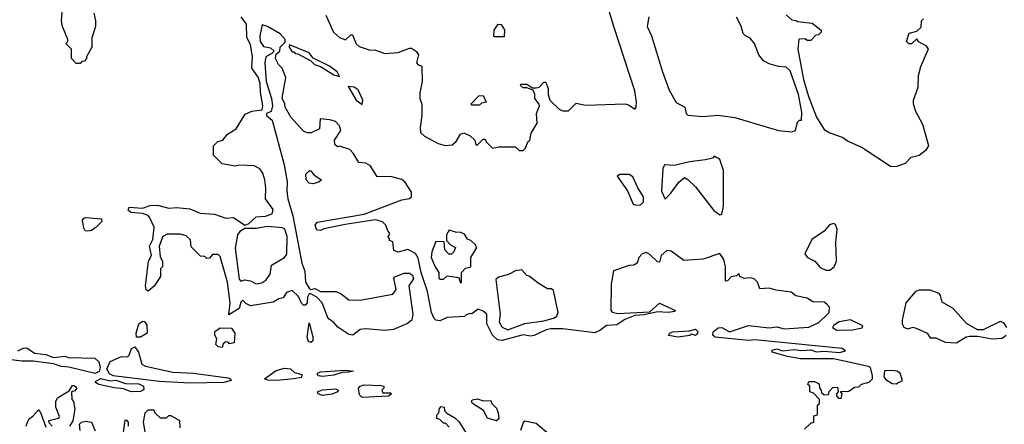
# Model space of a CAD drawing. Extents: x 2386423 to 2568864, y 578392 to 761999.
# Tile 320 of 454: x 2485426 to 2490627, y 693504 to 695640. Entities that reach past the tile are written whole.
import ezdxf

# ---------------------------------------------------------------- set-up
doc = ezdxf.new("R2010")
doc.units = 0

msp = doc.modelspace()

# ---------------------------------------------------------------- linework, layer by layer
at = {"layer": '0CON05XD'}
for points in [[(2487042.5, 695665), (2487083.9, 695573.9), (2487115, 695546.2), (2487146.4, 695533.6), (2487175, 695560), (2487185, 695560), (2487203, 695513), (2487219.3, 695499.3), (2487271.7, 695481.7), (2487305, 695480), (2487355, 695462), (2487425, 695466.7), (2487485, 695490), (2487495, 695490), (2487523, 695473), (2487532.5, 695455), (2487523, 695413), (2487531.7, 695401.7), (2487550, 695395), (2487552.5, 695315), (2487540, 695255), (2487540, 695225), (2487550, 695195), (2487550, 695135), (2487541.2, 695071.2), (2487544.2, 695045), (2487564.3, 695025), (2487637.4, 694987.4), (2487674.1, 694975.9), (2487710, 694980), (2487732.5, 694997.5), (2487755, 695036.7), (2487773, 695043), (2487805, 695027.5), (2487830, 695005), (2487835, 694980), (2487845, 694980), (2487875, 695010), (2487885, 695010), (2487890, 694995), (2487923, 694963), (2487955, 694970), (2488045, 694970), (2488065, 694950), (2488085, 694950), (2488098.3, 694961.7), (2488110, 694995), (2488120, 695005), (2488128.3, 695041.7), (2488160, 695095), (2488156.7, 695145), (2488171.2, 695185), (2488170, 695195), (2488147.5, 695225), (2488147.5, 695245), (2488138.3, 695268.3), (2488105, 695280), (2488085, 695280), (2488070, 695295), (2488075, 695300), (2488105, 695300), (2488135, 695280), (2488155, 695280), (2488170, 695285), (2488195, 695310), (2488205, 695310), (2488217.5, 695275), (2488217.5, 695245), (2488226.7, 695215), (2488275, 695167.5), (2488295, 695160), (2488325, 695160), (2488365, 695200), (2488415, 695190), (2488625, 695196.7), (2488645, 695190), (2488675, 695167.5), (2488683, 695177), (2488684.2, 695205), (2488674.6, 695265), (2488564.7, 695604.7), (2488513.3, 695775)], [(2485817.5, 695675), (2485827.5, 695635), (2485827.5, 695605), (2485807.5, 695545), (2485807.5, 695495), (2485780, 695445), (2485780, 695435), (2485768.3, 695421.7), (2485755, 695420), (2485745, 695410), (2485725, 695410), (2485700, 695435), (2485700, 695485), (2485670, 695515), (2485680, 695525), (2485680, 695535), (2485652.5, 695605), (2485647.5, 695635), (2485655, 695720)], [(2489475, 695666.7), (2489505, 695640), (2489527, 695637), (2489535, 695630), (2489611.7, 695621.7), (2489660, 695585), (2489660, 695575), (2489645, 695560), (2489631.7, 695558.3), (2489605, 695530), (2489585, 695530), (2489575, 695540), (2489541.7, 695538.3), (2489536.2, 695485), (2489566.8, 695325), (2489592, 695235), (2489635, 695125.8), (2489675, 695061.2), (2489705, 695043.3), (2489770.7, 695020.7), (2489805, 694996.7), (2489875.7, 694965.7), (2490025, 694867.5), (2490055, 694865.7), (2490105, 694882.5), (2490135, 694914), (2490177.5, 694925), (2490216.7, 694955), (2490228.8, 694975), (2490197.3, 695087.3), (2490160, 695155), (2490146.7, 695195), (2490146.7, 695215), (2490171.2, 695285), (2490173.8, 695345), (2490185.9, 695394.1), (2490226.4, 695486.4), (2490215, 695502.5), (2490173.6, 695523.6), (2490165, 695540), (2490137, 695513), (2490123, 695513), (2490110, 695525), (2490125, 695570), (2490165, 695580), (2490188.3, 695601.7), (2490190, 695635), (2490200, 695645)], [(2487225.4, 694004.6), (2487185.7, 693974.3), (2487165, 693978), (2487107, 694017), (2487085, 694042.5), (2487055, 694062.5), (2487023.8, 694145), (2486996.2, 694176.2), (2486965, 694193.3), (2486955, 694192.5), (2486946.2, 694175), (2486944, 694145), (2486935, 694133.3), (2486925, 694133.3), (2486914.1, 694144.1), (2486899.3, 694179.3), (2486865, 694210), (2486835, 694200), (2486818.3, 694171.7), (2486795, 694167.5), (2486765, 694150), (2486645, 694130), (2486621.7, 694141.7), (2486605, 694160), (2486595, 694150), (2486586, 694115), (2486531.7, 694081.7), (2486537.5, 694145), (2486523.8, 694255), (2486485, 694390), (2486475, 694400), (2486445, 694400), (2486428.3, 694381.7), (2486415, 694380), (2486405, 694390), (2486381.7, 694391.7), (2486331.7, 694441.7), (2486328.3, 694478.3), (2486305, 694500), (2486275, 694507.5), (2486205, 694507.5), (2486182.5, 694495), (2486163.8, 694445), (2486168.3, 694388.3), (2486180, 694365), (2486180, 694335), (2486170, 694325), (2486170, 694285), (2486136.4, 694233.6), (2486105, 694207.5), (2486093.9, 694213.9), (2486091.2, 694235), (2486106, 694365), (2486123.3, 694395), (2486111.9, 694445), (2486130.3, 694479.7), (2486136, 694545), (2486113.8, 694595), (2486105, 694606.2), (2486075, 694617.5), (2486013, 694623), (2486000, 694635), (2486005, 694650), (2486075, 694646.2), (2486115, 694659.2), (2486155, 694662), (2486215, 694646), (2486255, 694648.6), (2486325, 694641.4), (2486379.2, 694619.2), (2486455, 694613.9), (2486515, 694592.2), (2486555, 694596), (2486615, 694556.2), (2486635, 694563.3), (2486675, 694598.9), (2486725, 694603.3), (2486760, 694615), (2486765, 694637.5), (2486724.3, 694695), (2486727, 694753), (2486721.4, 694795), (2486710.3, 694830.3), (2486695, 694853.3), (2486665, 694868.8), (2486585, 694872.5), (2486565, 694867.5), (2486495, 694880), (2486450, 694925), (2486450, 694975), (2486473, 694997), (2486500, 695005), (2486523.6, 695036.4), (2486570, 695065), (2486617.9, 695142.1), (2486651.7, 695158.3), (2486707.5, 695165), (2486711.2, 695185), (2486698.3, 695258.3), (2486695.8, 695305), (2486686.4, 695336.4), (2486652, 695385), (2486656, 695445), (2486645, 695510), (2486627, 695547), (2486625, 695616.7), (2486596.2, 695655)], [(2489571.7, 693478.3), (2489605, 693510), (2489620, 693515), (2489621.7, 693548.3), (2489640, 693555), (2489640, 693605), (2489650, 693615), (2489650, 693635), (2489618.3, 693668.3), (2489600, 693675), (2489600, 693705), (2489590, 693715), (2489595, 693730), (2489625, 693730), (2489648.3, 693718.3), (2489650, 693695), (2489660, 693685), (2489661.7, 693671.7), (2489675, 693660), (2489698.3, 693661.7), (2489701.7, 693678.3), (2489721.7, 693698.3), (2489745, 693700), (2489750, 693675), (2489740, 693665), (2489740, 693655), (2489751.7, 693641.7), (2489765, 693640), (2489770, 693665), (2489761.7, 693678.3), (2489805, 693680), (2489835, 693700), (2489858.3, 693701.7), (2489873, 693717), (2489913.6, 693726.4), (2489930, 693745), (2489930.7, 693760.7), (2489920, 693805), (2489909.3, 693809.3), (2489725, 693850), (2489550.5, 693850.5), (2489481.7, 693861.7), (2489400, 693885), (2489400, 693895), (2489425, 693902.5), (2489455, 693892.5), (2489515, 693900), (2489555, 693893.3), (2489605, 693896.7), (2489635, 693886.2), (2489675, 693891.2), (2489756.2, 693883.8), (2489788.3, 693891.7), (2489770, 693905), (2489309.2, 693950.8), (2489275, 693946.2), (2489100, 693965), (2489087.5, 693975), (2489088.3, 693991.7), (2489115, 694013.3), (2489135, 694016), (2489175, 693993.3), (2489275, 694025.8), (2489385, 694013.8), (2489425, 694018.8), (2489465, 694008), (2489595, 694017.1), (2489647.6, 694042.4), (2489693.8, 694085), (2489701.2, 694095), (2489703, 694123), (2489689.3, 694139.3), (2489675, 694150), (2489615, 694151.2), (2489585, 694170), (2489525, 694183.3), (2489501.7, 694201.7), (2489421.7, 694211.7), (2489385, 694223.3), (2489335, 694220), (2489322.5, 694255), (2489305, 694272.5), (2489285, 694277.5), (2489253.6, 694273.6), (2489230, 694285), (2489225, 694300), (2489211.7, 694288.3), (2489185, 694282.5), (2489165, 694262.5), (2489155, 694260), (2489154, 694335), (2489146.2, 694375), (2489125, 694406.7), (2489037, 694377), (2488935, 694370), (2488867.7, 694417.7), (2488845, 694421.2), (2488813.9, 694396.1), (2488805, 694360), (2488795, 694362.5), (2488752.9, 694402.9), (2488735, 694411.2), (2488715, 694403.8), (2488696.7, 694385), (2488687.5, 694355), (2488670, 694345), (2488645, 694342.5), (2488562.5, 694315), (2488550, 694245), (2488548, 694105), (2488555.7, 694095.7), (2488585, 694090), (2488755, 694097.5), (2488805, 694143.3), (2488890, 694105), (2488885, 694100), (2488853.9, 694093.9), (2488795, 694097.5), (2488725, 694082.5), (2488675, 694078.8), (2488622.1, 694057.9), (2488580.5, 694029.5), (2488525, 694026.7), (2488490.7, 693999.3), (2488465, 693987.5), (2488295, 694008), (2488231.7, 694008.3), (2488206.8, 694003.2), (2488143.9, 693973.9), (2488125, 693970), (2488085, 693976.2), (2487975, 693946.5), (2487950.5, 693950.5), (2487924.3, 693974.3), (2487894, 694035), (2487893.3, 694085), (2487875, 694102.5), (2487848.3, 694111.7), (2487815, 694087.5), (2487805, 694090), (2487785, 694082.5), (2487775, 694073.3), (2487685, 694067.5), (2487645, 694051.2), (2487625, 694053.8), (2487615, 694063.3), (2487600.8, 694095), (2487581.2, 694205), (2487547.5, 694305), (2487530.7, 694380.7), (2487516.4, 694406.4), (2487476.4, 694426.4), (2487425, 694413.8), (2487401.7, 694421.7), (2487397, 694467), (2487380, 694475), (2487380, 694485), (2487370, 694495), (2487380, 694505), (2487380, 694515), (2487370, 694525), (2487360, 694555), (2487343.3, 694573.3), (2487305, 694583.8), (2487145, 694558.8), (2487033.6, 694536.4), (2487015, 694527.5), (2486995, 694530), (2486987.5, 694555), (2486998.3, 694571.7), (2487246.1, 694613.9), (2487445, 694688.8), (2487485, 694696.7), (2487496, 694705), (2487495, 694730), (2487460, 694785), (2487445, 694797.5), (2487385, 694812.5), (2487315, 694810), (2487279.3, 694869.3), (2487255, 694883.3), (2487217, 694887), (2487187.5, 694935), (2487170, 694955), (2487115, 694972.5), (2487105, 694970), (2487091.7, 694981.7), (2487090, 695005), (2487122.5, 695055), (2487115, 695080), (2487095, 695102.5), (2487065, 695112.5), (2487013, 695117), (2487010, 695065), (2486966.4, 695043.6), (2486947, 695043), (2486925, 695052.5), (2486858.8, 695125), (2486828.3, 695178.3), (2486827, 695197), (2486813, 695227), (2486832.5, 695335), (2486812.5, 695385), (2486793.9, 695403.9), (2486777.5, 695435), (2486781.7, 695458.3), (2486800, 695475), (2486802.5, 695495), (2486828.3, 695521.7), (2486828, 695535), (2486801.4, 695565), (2486735, 695604.4), (2486707, 695613), (2486694.5, 695555), (2486697.1, 695525), (2486715, 695498.8), (2486751.7, 695491.7), (2486770, 695475), (2486758.3, 695461.7), (2486726.2, 695443.8), (2486720.6, 695415), (2486728.6, 695315), (2486756.2, 695225), (2486761.4, 695185), (2486755, 695156.2), (2486730, 695145), (2486730, 695135), (2486760.8, 695110.8), (2486823.8, 694873.8), (2486840, 694785), (2486837.5, 694735), (2486842.7, 694695), (2486869.1, 694605), (2486916, 694355), (2486932.7, 694312.7), (2486936.2, 694255), (2486955, 694222.5), (2486965, 694216.7), (2486985, 694221.2), (2487015, 694206), (2487097.5, 694205), (2487125, 694194), (2487165, 694160.8), (2487225, 694160), (2487397.9, 694192.1), (2487414.3, 694215.7), (2487403.3, 694275), (2487407, 694283), (2487457, 694303), (2487485, 694302.5), (2487501.7, 694291.7), (2487507, 694273), (2487482.5, 694235), (2487502.5, 694085), (2487497.5, 694055), (2487475, 694036.7), (2487400, 694005), (2487355, 694000), (2487255, 694008.5), (2487225.4, 694004.6)], [(2487985, 695550), (2487935, 695550), (2487930, 695555), (2487932.5, 695585), (2487953, 695617), (2487970, 695615), (2487987.7, 695587.7), (2487985, 695550)], [(2488748.8, 695655), (2488740, 695605), (2488764.2, 695555), (2488820.8, 695365), (2488857.5, 695267.5), (2488893.6, 695203.6), (2488939.4, 695179.4), (2488946.7, 695145), (2488956.1, 695136.1), (2489035, 695130), (2489115, 695136.5), (2489203.6, 695123.6), (2489435, 695055.6), (2489505, 695049.2), (2489524, 695056), (2489535, 695100), (2489545, 695110), (2489555, 695110), (2489557.3, 695152.7), (2489539.5, 695245), (2489495, 695371.2), (2489475, 695390), (2489435, 695393.3), (2489385, 695406.7), (2489355, 695423.3), (2489331.2, 695455), (2489307.5, 695515), (2489285, 695542.5), (2489260, 695555), (2489248.3, 695568.3), (2489237, 695607), (2489213, 695653)], [(2487115, 695340), (2487102.5, 695365), (2487062.5, 695395), (2486976.8, 695436.8), (2486955, 695465.3), (2486851.7, 695508.3), (2486850, 695495), (2486865, 695470), (2486875, 695470), (2486881.7, 695461.7), (2486895, 695460), (2486963.6, 695423.6), (2486983.9, 695403.9), (2487015, 695393.3), (2487085, 695349.2), (2487115, 695340)], [(2487235, 695193.3), (2487238.1, 695215), (2487215, 695270), (2487192.5, 695285), (2487161.7, 695288.3), (2487203.8, 695215), (2487235, 695193.3)], [(2487855, 695190), (2487815, 695190), (2487810, 695195), (2487851.7, 695238.3), (2487875, 695240), (2487890, 695205), (2487865, 695200), (2487855, 695190)], [(2489125, 694610), (2489135, 694613.3), (2489144.3, 694655.7), (2489143.1, 694845), (2489125, 694902.5), (2489095, 694920), (2489085, 694910), (2489049.3, 694900.7), (2488965, 694890), (2488885, 694870), (2488832.5, 694875), (2488823.1, 694855), (2488816, 694735), (2488835, 694692.5), (2488866.1, 694723.9), (2488907, 694783), (2488937, 694807), (2488955, 694797.5), (2488995, 694757.5), (2489092.3, 694632.3), (2489125, 694610)], [(2486975, 694773.3), (2486955, 694777.5), (2486940, 694795), (2486937.5, 694825), (2486955, 694842.5), (2486965, 694842.5), (2486980.7, 694820.7), (2487020, 694795), (2487007, 694783), (2486975, 694773.3)], [(2488685, 694661.2), (2488705, 694663.8), (2488721.7, 694678.3), (2488722, 694705), (2488691.9, 694751.9), (2488665, 694810), (2488645, 694822.5), (2488597, 694823), (2488582.5, 694815), (2488636.1, 694736.1), (2488666.7, 694666.7), (2488685, 694661.2)], [(2485785, 694523.3), (2485772.5, 694525), (2485765, 694540), (2485757.5, 694582.5), (2485765, 694592.5), (2485775, 694596.7), (2485858.3, 694588.3), (2485860, 694575), (2485830, 694545), (2485805, 694527.5), (2485785, 694523.3)], [(2486675, 694245.8), (2486705, 694252), (2486726.7, 694265), (2486750, 694295), (2486756.7, 694345), (2486824.2, 694385.8), (2486837.7, 694402.3), (2486839.2, 694495), (2486826, 694535), (2486815, 694542), (2486735, 694549.4), (2486675, 694538.9), (2486615, 694537.5), (2486588.3, 694521.7), (2486576.2, 694505), (2486563.8, 694435), (2486585, 694270), (2486595, 694260), (2486615, 694266.7), (2486645, 694261.2), (2486675, 694245.8)], [(2487755, 694250), (2487760, 694255), (2487760, 694305), (2487781.7, 694328.3), (2487810, 694335), (2487810, 694385), (2487840, 694435), (2487835, 694450), (2487810, 694475), (2487791.7, 694481.7), (2487775, 694507.5), (2487757, 694517), (2487728.3, 694518.3), (2487695, 694530), (2487680, 694505), (2487680, 694475), (2487701.7, 694451.7), (2487728.3, 694438.3), (2487720, 694415), (2487707, 694403), (2487693, 694403), (2487672.5, 694425), (2487668.3, 694468.3), (2487625, 694470), (2487603.3, 694415), (2487600, 694385), (2487620, 694335), (2487640, 694305), (2487640, 694275), (2487645, 694270), (2487665, 694270), (2487685, 694287.5), (2487745, 694280), (2487755, 694250)], [(2489705, 694317.5), (2489727.5, 694335), (2489741.2, 694365), (2489736.2, 694465), (2489744.3, 694535), (2489735, 694560), (2489723.9, 694563.9), (2489703.2, 694556.8), (2489675.6, 694524.4), (2489610.5, 694479.5), (2489572.5, 694405), (2489586.7, 694385), (2489625.6, 694365.6), (2489655, 694332.5), (2489685, 694317.5), (2489705, 694317.5)], [(2488005, 694003.3), (2488095, 694036.4), (2488195, 694050), (2488245.8, 694064.2), (2488264.1, 694075.9), (2488271.2, 694095), (2488245, 694210), (2488235, 694220), (2488215, 694220), (2488165, 694250), (2488117, 694287), (2488105, 694290), (2488079.3, 694319.3), (2488045.9, 694314.1), (2488007.5, 694295), (2487955, 694282), (2487941.9, 694268.1), (2487964.2, 694085), (2487959.4, 694045), (2487975, 694017.1), (2488005, 694003.3)], [(2490640, 694015), (2490625, 694040), (2490605, 694047.5), (2490515, 694002.5), (2490485, 694002.5), (2490427, 694037), (2490357.5, 694115), (2490298.3, 694148.3), (2490290, 694185), (2490282, 694195), (2490235, 694211.9), (2490175, 694212.2), (2490157.5, 694205), (2490106.2, 694145), (2490086.7, 694055), (2490087.5, 694035), (2490097, 694017), (2490115, 694007.5), (2490145, 694016.7), (2490165, 694010), (2490220, 693985), (2490235, 693960), (2490265, 693960), (2490315, 693938), (2490375, 693934.2)], [(2489741.7, 694001.7), (2489825, 694003.8), (2489877, 694013), (2489880, 694025), (2489815, 694056.7), (2489755, 694045.8), (2489724.4, 694025.6), (2489720, 694015), (2489741.7, 694001.7)], [(2486065, 693964.4), (2486043.8, 693965), (2486040.8, 693985), (2486056, 694035), (2486075, 694048.8), (2486085, 694047.5), (2486098.3, 694028.3), (2486100, 693985), (2486065, 693964.4)], [(2486495, 693910), (2486475, 693913.3), (2486462.5, 693925), (2486467.5, 693955), (2486456.7, 693975), (2486457.5, 693995), (2486485, 694013.3), (2486545, 694012.5), (2486563.3, 693985), (2486560, 693935), (2486535, 693930), (2486528.3, 693938.3), (2486515, 693940), (2486501.7, 693928.3), (2486495, 693910)], [(2486965, 693936.2), (2486952.1, 693942.1), (2486944, 693965), (2486955, 694040), (2486975.5, 693965.5), (2486974.2, 693945.8), (2486965, 693936.2)], [(2488905, 693964), (2488853.6, 693973.6), (2488860, 693985), (2488875, 693992.5), (2488965, 693997.5), (2488995, 694006), (2489007.5, 693995), (2489005, 693980), (2488995, 693973.3), (2488975, 693980), (2488966.4, 693973.6), (2488905, 693964)], [(2490375, 693934.2), (2490425, 693966.7), (2490445, 693970), (2490485, 693970), (2490565, 693956.2), (2490615, 693958.8), (2490635.9, 693974.1)], [(2485417, 693893), (2485445, 693906.7), (2485465, 693908.8), (2485505, 693880), (2485565, 693873.3), (2485605, 693857.5), (2485665, 693863.3), (2485685, 693857.5), (2485822.7, 693852.7), (2485844.2, 693834.2), (2485851.2, 693805), (2485846.2, 693783.8), (2485825, 693773.3)], [(2486325, 693720.8), (2486165, 693730), (2485920.7, 693760.7), (2485900.5, 693770.5), (2485886, 693795), (2485905, 693836.7), (2485965, 693862.5), (2485995, 693860), (2486005, 693870), (2486016.2, 693905), (2486035, 693914), (2486054.5, 693885), (2486072.3, 693822.3), (2486090.8, 693810.8), (2486235, 693778.8), (2486345, 693773.8), (2486525, 693750), (2486540, 693745), (2486542.5, 693735), (2486505, 693724.2), (2486325, 693720.8)], [(2485825, 693773.3), (2485685.9, 693805.9), (2485645, 693808.8), (2485605, 693823.3), (2485498.3, 693838.3), (2485438.3, 693838.3), (2485235, 693862.5)], [(2486785, 693736.2), (2486737, 693737), (2486720, 693745), (2486781.7, 693788.3), (2486825, 693800), (2486856.4, 693796.4), (2486877.5, 693777.5), (2486917, 693767), (2486915, 693751.2), (2486875, 693744.2), (2486785, 693736.2)], [(2486015, 693676.2), (2485975, 693692), (2485925, 693696.2), (2485845, 693713.8), (2485827.5, 693725), (2485828.3, 693731.7), (2485855, 693746.7), (2485905, 693733.3), (2485935, 693737.5), (2485985, 693720), (2486055, 693717.5), (2486080, 693705), (2486081.7, 693688.3), (2486075, 693682.5), (2486065, 693676.7), (2486015, 693676.2)], [(2487025, 693756), (2487005, 693760), (2486998.8, 693765), (2487000, 693775), (2487015, 693782), (2487145, 693790), (2487190, 693785), (2487155, 693777.5), (2487135, 693780), (2487085, 693764.4), (2487025, 693756)], [(2490055, 693717.5), (2490065, 693722.5), (2490090, 693735), (2490077.5, 693775), (2490060, 693785), (2490035, 693788.8), (2489993.6, 693786.4), (2489991.2, 693755), (2490000.5, 693740.5), (2490035, 693720), (2490055, 693717.5)], [(2485597.5, 693495), (2485581.7, 693511.7), (2485580, 693525), (2485633, 693537), (2485637.5, 693545), (2485616.9, 693595), (2485617.8, 693625), (2485625.4, 693644.6), (2485688.3, 693681.7), (2485705, 693710), (2485715, 693710), (2485725, 693700), (2485727, 693693), (2485718.3, 693681.7), (2485700, 693675), (2485702.5, 693635), (2485710, 693625), (2485717.5, 693585), (2485707, 693523), (2485690, 693495)], [(2487026.4, 693656.4), (2487002.5, 693665), (2487000, 693675), (2487025.9, 693685.9), (2487095, 693692), (2487108.8, 693685), (2487106.7, 693675), (2487075, 693663.8), (2487026.4, 693656.4)], [(2487235, 693646.7), (2487220.5, 693660.5), (2487216.2, 693695), (2487224.5, 693705.5), (2487245, 693712.5), (2487335, 693710), (2487350, 693705), (2487350, 693695), (2487340, 693685), (2487345, 693670), (2487385, 693670), (2487390, 693665), (2487375, 693652.5), (2487235, 693646.7)], [(2487945, 693522.5), (2487897, 693537), (2487876.4, 693576.4), (2487817.5, 693615), (2487812.5, 693625), (2487817, 693633), (2487845, 693638.8), (2487875, 693627.5), (2487915, 693630), (2487920, 693615), (2487945, 693590), (2487953.3, 693565), (2487956.4, 693533.6), (2487945, 693522.5)], [(2487695, 693490), (2487675, 693510), (2487665, 693510), (2487645, 693530), (2487630, 693535), (2487630, 693555), (2487640, 693565), (2487643, 693587), (2487651.7, 693598.3), (2487667.5, 693595), (2487670, 693575), (2487683, 693563), (2487725, 693538), (2487745, 693518.8), (2487798.6, 693435)], [(2485460, 693495), (2485467.5, 693515), (2485477, 693533), (2485495, 693547.5), (2485525, 693580), (2485537, 693567), (2485565, 693490)], [(2486090, 693465), (2486080, 693515), (2486090, 693565), (2486105, 693580), (2486135, 693580), (2486140, 693565), (2486168.3, 693538.3), (2486201.7, 693538.3), (2486215, 693550), (2486225, 693550), (2486270, 693525), (2486272.5, 693485)], [(2485745, 693472.5), (2485742.5, 693505), (2485752.5, 693515), (2485775, 693520.8), (2485806.2, 693516.2), (2485825, 693470)], [(2485970, 693425), (2485983, 693527), (2485988.3, 693528.3), (2486000, 693515), (2486000, 693495)], [(2488073.9, 693473.9), (2488085, 693510), (2488095, 693522.5), (2488155, 693510), (2488222.5, 693452.5)]]:
    msp.add_lwpolyline(points, dxfattribs=at)

doc.saveas('drawing.dxf')
